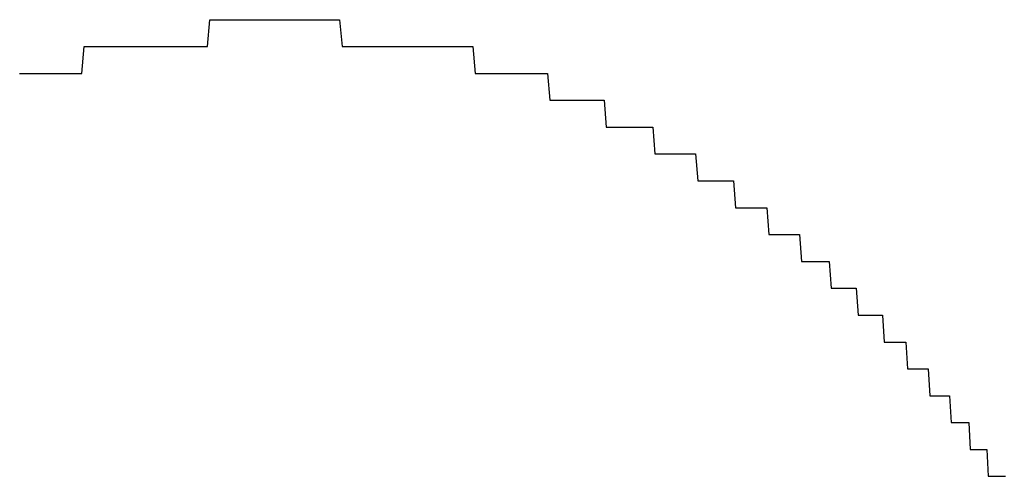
# Model space of a CAD drawing. Extents: x 1107 to 4046, y 937 to 3355.
# Tile 562 of 656: x 2163.579 to 2163.945, y 2702.293 to 2702.463. Entities that reach past the tile are written whole.
import ezdxf

# ---------------------------------------------------------------- set-up
doc = ezdxf.new("R2010")
doc.units = 0
doc.layers.add('KF_VIDA_L___C_REAR', color=7, linetype='CONTINUOUS')

# ---------------------------------------------------------------- blocks, each defined once
blk = doc.blocks.new('KF_VIDA_L___C_REAR')
at = {"layer": 'KF_VIDA_L___C_REAR'}
blk.add_polyline3d([(-23.4001, 1013.23, 0), (-23.3992, 1013.23, 0), (-23.3983, 1013.23, 0), (-23.3974, 1013.23, 0), (-23.3964, 1013.23, 0), (-23.3955, 1013.23, 0), (-23.3946, 1013.23, 0), (-23.3937, 1013.23, 0), (-23.3928, 1013.23, 0), (-23.3918, 1013.23, 0), (-23.3909, 1013.23, 0), (-23.39, 1013.23, 0), (-23.389, 1013.23, 0), (-23.3881, 1013.23, 0), (-23.3872, 1013.23, 0), (-23.3863, 1013.23, 0), (-23.3853, 1013.23, 0), (-23.3844, 1013.23, 0), (-23.3835, 1013.23, 0), (-23.3825, 1013.23, 0), (-23.3816, 1013.23, 0), (-23.3807, 1013.23, 0), (-23.3797, 1013.23, 0), (-23.3788, 1013.23, 0), (-23.3779, 1013.23, 0), (-23.3769, 1013.23, 0), (-23.376, 1013.24, 0), (-23.3751, 1013.24, 0), (-23.3741, 1013.24, 0), (-23.3732, 1013.24, 0), (-23.3722, 1013.24, 0), (-23.3713, 1013.24, 0), (-23.3704, 1013.24, 0), (-23.3694, 1013.24, 0), (-23.3685, 1013.24, 0), (-23.3676, 1013.24, 0), (-23.3666, 1013.24, 0), (-23.3657, 1013.24, 0), (-23.3647, 1013.24, 0), (-23.3638, 1013.24, 0), (-23.3629, 1013.24, 0), (-23.3619, 1013.24, 0), (-23.361, 1013.24, 0), (-23.36, 1013.24, 0), (-23.3591, 1013.24, 0), (-23.3582, 1013.24, 0), (-23.3572, 1013.24, 0), (-23.3563, 1013.24, 0), (-23.3554, 1013.24, 0), (-23.3544, 1013.24, 0), (-23.3535, 1013.24, 0), (-23.3525, 1013.24, 0), (-23.3516, 1013.24, 0), (-23.3507, 1013.24, 0), (-23.3497, 1013.24, 0), (-23.3488, 1013.24, 0), (-23.3479, 1013.24, 0), (-23.3469, 1013.24, 0), (-23.346, 1013.24, 0), (-23.3451, 1013.24, 0), (-23.3441, 1013.24, 0), (-23.3432, 1013.24, 0), (-23.3423, 1013.24, 0), (-23.3413, 1013.24, 0), (-23.3404, 1013.24, 0), (-23.3395, 1013.24, 0), (-23.3386, 1013.24, 0), (-23.3376, 1013.24, 0), (-23.3367, 1013.24, 0), (-23.3358, 1013.24, 0), (-23.3348, 1013.24, 0), (-23.3339, 1013.24, 0), (-23.333, 1013.24, 0), (-23.3321, 1013.24, 0), (-23.3311, 1013.24, 0), (-23.3302, 1013.24, 0), (-23.3293, 1013.25, 0), (-23.3283, 1013.25, 0), (-23.3274, 1013.25, 0), (-23.3264, 1013.25, 0), (-23.3255, 1013.25, 0), (-23.3246, 1013.25, 0), (-23.3236, 1013.25, 0), (-23.3227, 1013.25, 0), (-23.3217, 1013.25, 0), (-23.3208, 1013.25, 0), (-23.3198, 1013.25, 0), (-23.3189, 1013.25, 0), (-23.3179, 1013.25, 0), (-23.317, 1013.25, 0), (-23.316, 1013.25, 0), (-23.315, 1013.25, 0), (-23.3141, 1013.25, 0), (-23.3131, 1013.25, 0), (-23.3122, 1013.25, 0), (-23.3112, 1013.25, 0), (-23.3102, 1013.25, 0), (-23.3093, 1013.25, 0), (-23.3083, 1013.25, 0), (-23.3073, 1013.25, 0), (-23.3064, 1013.25, 0), (-23.3054, 1013.25, 0), (-23.3044, 1013.25, 0), (-23.3035, 1013.25, 0), (-23.3025, 1013.25, 0), (-23.3015, 1013.25, 0), (-23.3006, 1013.25, 0), (-23.2996, 1013.25, 0), (-23.2986, 1013.25, 0), (-23.2976, 1013.25, 0), (-23.2967, 1013.25, 0), (-23.2957, 1013.25, 0), (-23.2947, 1013.25, 0), (-23.2937, 1013.25, 0), (-23.2928, 1013.25, 0), (-23.2918, 1013.25, 0), (-23.2908, 1013.25, 0), (-23.2898, 1013.25, 0), (-23.2889, 1013.25, 0), (-23.2879, 1013.25, 0), (-23.2869, 1013.25, 0), (-23.2859, 1013.25, 0), (-23.285, 1013.25, 0), (-23.284, 1013.25, 0), (-23.283, 1013.25, 0), (-23.282, 1013.25, 0), (-23.281, 1013.25, 0), (-23.2801, 1013.24, 0), (-23.2791, 1013.24, 0), (-23.2781, 1013.24, 0), (-23.2771, 1013.24, 0), (-23.2761, 1013.24, 0), (-23.2752, 1013.24, 0), (-23.2742, 1013.24, 0), (-23.2732, 1013.24, 0), (-23.2722, 1013.24, 0), (-23.2712, 1013.24, 0), (-23.2703, 1013.24, 0), (-23.2693, 1013.24, 0), (-23.2683, 1013.24, 0), (-23.2673, 1013.24, 0), (-23.2663, 1013.24, 0), (-23.2654, 1013.24, 0), (-23.2644, 1013.24, 0), (-23.2634, 1013.24, 0), (-23.2624, 1013.24, 0), (-23.2615, 1013.24, 0), (-23.2605, 1013.24, 0), (-23.2595, 1013.24, 0), (-23.2585, 1013.24, 0), (-23.2575, 1013.24, 0), (-23.2566, 1013.24, 0), (-23.2556, 1013.24, 0), (-23.2546, 1013.24, 0), (-23.2537, 1013.24, 0), (-23.2527, 1013.24, 0), (-23.2517, 1013.24, 0), (-23.2507, 1013.24, 0), (-23.2498, 1013.24, 0), (-23.2488, 1013.24, 0), (-23.2478, 1013.24, 0), (-23.2469, 1013.24, 0), (-23.2459, 1013.24, 0), (-23.2449, 1013.24, 0), (-23.244, 1013.24, 0), (-23.243, 1013.24, 0), (-23.2421, 1013.24, 0), (-23.2411, 1013.24, 0), (-23.2401, 1013.24, 0), (-23.2392, 1013.24, 0), (-23.2382, 1013.24, 0), (-23.2373, 1013.24, 0), (-23.2363, 1013.24, 0), (-23.2353, 1013.24, 0), (-23.2344, 1013.24, 0), (-23.2334, 1013.24, 0), (-23.2325, 1013.24, 0), (-23.2315, 1013.24, 0), (-23.2306, 1013.23, 0), (-23.2296, 1013.23, 0), (-23.2287, 1013.23, 0), (-23.2278, 1013.23, 0), (-23.2268, 1013.23, 0), (-23.2259, 1013.23, 0), (-23.2249, 1013.23, 0), (-23.224, 1013.23, 0), (-23.223, 1013.23, 0), (-23.2221, 1013.23, 0), (-23.2212, 1013.23, 0), (-23.2202, 1013.23, 0), (-23.2193, 1013.23, 0), (-23.2184, 1013.23, 0), (-23.2174, 1013.23, 0), (-23.2165, 1013.23, 0), (-23.2156, 1013.23, 0), (-23.2147, 1013.23, 0), (-23.2137, 1013.23, 0), (-23.2128, 1013.23, 0), (-23.2119, 1013.23, 0), (-23.211, 1013.23, 0), (-23.2101, 1013.23, 0), (-23.2092, 1013.23, 0), (-23.2082, 1013.23, 0), (-23.2073, 1013.23, 0), (-23.2064, 1013.23, 0), (-23.2055, 1013.23, 0), (-23.2046, 1013.23, 0), (-23.2037, 1013.23, 0), (-23.2028, 1013.22, 0), (-23.2019, 1013.22, 0), (-23.201, 1013.22, 0), (-23.2001, 1013.22, 0), (-23.1992, 1013.22, 0), (-23.1983, 1013.22, 0), (-23.1974, 1013.22, 0), (-23.1966, 1013.22, 0), (-23.1957, 1013.22, 0), (-23.1948, 1013.22, 0), (-23.1939, 1013.22, 0), (-23.193, 1013.22, 0), (-23.1921, 1013.22, 0), (-23.1913, 1013.22, 0), (-23.1904, 1013.22, 0), (-23.1895, 1013.22, 0), (-23.1887, 1013.22, 0), (-23.1878, 1013.22, 0), (-23.1869, 1013.22, 0), (-23.1861, 1013.22, 0), (-23.1852, 1013.22, 0), (-23.1844, 1013.22, 0), (-23.1835, 1013.22, 0), (-23.1826, 1013.22, 0), (-23.1818, 1013.21, 0), (-23.1809, 1013.21, 0), (-23.1801, 1013.21, 0), (-23.1793, 1013.21, 0), (-23.1784, 1013.21, 0), (-23.1776, 1013.21, 0), (-23.1768, 1013.21, 0), (-23.1759, 1013.21, 0), (-23.1751, 1013.21, 0), (-23.1743, 1013.21, 0), (-23.1734, 1013.21, 0), (-23.1726, 1013.21, 0), (-23.1718, 1013.21, 0), (-23.171, 1013.21, 0), (-23.1702, 1013.21, 0), (-23.1694, 1013.21, 0), (-23.1686, 1013.21, 0), (-23.1677, 1013.21, 0), (-23.1669, 1013.21, 0), (-23.1661, 1013.21, 0), (-23.1653, 1013.21, 0), (-23.1645, 1013.21, 0), (-23.1637, 1013.2, 0), (-23.163, 1013.2, 0), (-23.1622, 1013.2, 0), (-23.1614, 1013.2, 0), (-23.1606, 1013.2, 0), (-23.1598, 1013.2, 0), (-23.159, 1013.2, 0), (-23.1582, 1013.2, 0), (-23.1574, 1013.2, 0), (-23.1566, 1013.2, 0), (-23.1558, 1013.2, 0), (-23.155, 1013.2, 0), (-23.1542, 1013.2, 0), (-23.1534, 1013.2, 0), (-23.1526, 1013.2, 0), (-23.1518, 1013.2, 0), (-23.151, 1013.2, 0), (-23.1502, 1013.2, 0), (-23.1494, 1013.2, 0), (-23.1486, 1013.2, 0), (-23.1478, 1013.19, 0), (-23.147, 1013.19, 0), (-23.1463, 1013.19, 0), (-23.1455, 1013.19, 0), (-23.1447, 1013.19, 0), (-23.1439, 1013.19, 0), (-23.1431, 1013.19, 0), (-23.1423, 1013.19, 0), (-23.1415, 1013.19, 0), (-23.1407, 1013.19, 0), (-23.1399, 1013.19, 0), (-23.1392, 1013.19, 0), (-23.1384, 1013.19, 0), (-23.1376, 1013.19, 0), (-23.1368, 1013.19, 0), (-23.136, 1013.19, 0), (-23.1352, 1013.19, 0), (-23.1345, 1013.19, 0), (-23.1337, 1013.18, 0), (-23.1329, 1013.18, 0), (-23.1321, 1013.18, 0), (-23.1313, 1013.18, 0), (-23.1306, 1013.18, 0), (-23.1298, 1013.18, 0), (-23.129, 1013.18, 0), (-23.1282, 1013.18, 0), (-23.1275, 1013.18, 0), (-23.1267, 1013.18, 0), (-23.1259, 1013.18, 0), (-23.1251, 1013.18, 0), (-23.1244, 1013.18, 0), (-23.1236, 1013.18, 0), (-23.1228, 1013.18, 0), (-23.1221, 1013.18, 0), (-23.1213, 1013.17, 0), (-23.1205, 1013.17, 0), (-23.1198, 1013.17, 0), (-23.119, 1013.17, 0), (-23.1182, 1013.17, 0), (-23.1175, 1013.17, 0), (-23.1167, 1013.17, 0), (-23.116, 1013.17, 0), (-23.1152, 1013.17, 0), (-23.1145, 1013.17, 0), (-23.1137, 1013.17, 0), (-23.1129, 1013.17, 0), (-23.1122, 1013.17, 0), (-23.1114, 1013.17, 0), (-23.1107, 1013.17, 0), (-23.1099, 1013.17, 0), (-23.1092, 1013.16, 0), (-23.1084, 1013.16, 0), (-23.1077, 1013.16, 0), (-23.107, 1013.16, 0), (-23.1062, 1013.16, 0), (-23.1055, 1013.16, 0), (-23.1047, 1013.16, 0), (-23.104, 1013.16, 0), (-23.1032, 1013.16, 0), (-23.1025, 1013.16, 0), (-23.1018, 1013.16, 0), (-23.101, 1013.16, 0), (-23.1003, 1013.16, 0), (-23.0996, 1013.16, 0), (-23.0989, 1013.16, 0), (-23.0981, 1013.15, 0), (-23.0974, 1013.15, 0), (-23.0967, 1013.15, 0), (-23.096, 1013.15, 0), (-23.0952, 1013.15, 0), (-23.0945, 1013.15, 0), (-23.0938, 1013.15, 0), (-23.0931, 1013.15, 0), (-23.0924, 1013.15, 0), (-23.0916, 1013.15, 0), (-23.0909, 1013.15, 0), (-23.0902, 1013.15, 0), (-23.0895, 1013.15, 0), (-23.0888, 1013.15, 0), (-23.0881, 1013.14, 0), (-23.0874, 1013.14, 0), (-23.0867, 1013.14, 0), (-23.086, 1013.14, 0), (-23.0853, 1013.14, 0), (-23.0846, 1013.14, 0), (-23.0839, 1013.14, 0), (-23.0832, 1013.14, 0), (-23.0825, 1013.14, 0), (-23.0818, 1013.14, 0), (-23.0812, 1013.14, 0), (-23.0805, 1013.14, 0), (-23.0798, 1013.14, 0), (-23.0791, 1013.14, 0), (-23.0784, 1013.13, 0), (-23.0777, 1013.13, 0), (-23.0771, 1013.13, 0), (-23.0764, 1013.13, 0), (-23.0757, 1013.13, 0), (-23.0751, 1013.13, 0), (-23.0744, 1013.13, 0), (-23.0737, 1013.13, 0), (-23.0731, 1013.13, 0), (-23.0724, 1013.13, 0), (-23.0717, 1013.13, 0), (-23.0711, 1013.13, 0), (-23.0704, 1013.13, 0), (-23.0698, 1013.12, 0), (-23.0691, 1013.12, 0), (-23.0685, 1013.12, 0), (-23.0678, 1013.12, 0), (-23.0672, 1013.12, 0), (-23.0665, 1013.12, 0), (-23.0659, 1013.12, 0), (-23.0652, 1013.12, 0), (-23.0646, 1013.12, 0), (-23.064, 1013.12, 0), (-23.0633, 1013.12, 0), (-23.0627, 1013.12, 0), (-23.0621, 1013.12, 0), (-23.0614, 1013.11, 0), (-23.0608, 1013.11, 0), (-23.0602, 1013.11, 0), (-23.0596, 1013.11, 0), (-23.0589, 1013.11, 0), (-23.0583, 1013.11, 0), (-23.0577, 1013.11, 0), (-23.0571, 1013.11, 0), (-23.0565, 1013.11, 0), (-23.0559, 1013.11, 0), (-23.0553, 1013.11, 0), (-23.0547, 1013.11, 0), (-23.0541, 1013.11, 0), (-23.0535, 1013.1, 0), (-23.0529, 1013.1, 0), (-23.0523, 1013.1, 0), (-23.0517, 1013.1, 0), (-23.0511, 1013.1, 0), (-23.0505, 1013.1, 0), (-23.0499, 1013.1, 0), (-23.0493, 1013.1, 0), (-23.0487, 1013.1, 0), (-23.0482, 1013.1, 0), (-23.0476, 1013.1, 0), (-23.047, 1013.1, 0), (-23.0464, 1013.09, 0), (-23.0458, 1013.09, 0), (-23.0453, 1013.09, 0), (-23.0447, 1013.09, 0), (-23.0441, 1013.09, 0), (-23.0436, 1013.09, 0), (-23.043, 1013.09, 0), (-23.0425, 1013.09, 0), (-23.0419, 1013.09, 0), (-23.0414, 1013.09, 0), (-23.0408, 1013.09, 0), (-23.0403, 1013.09, 0), (-23.0397, 1013.08, 0), (-23.0392, 1013.08, 0), (-23.0386, 1013.08, 0), (-23.0381, 1013.08, 0), (-23.0375, 1013.08, 0), (-23.037, 1013.08, 0), (-23.0365, 1013.08, 0), (-23.0359, 1013.08, 0), (-23.0354, 1013.08, 0), (-23.0349, 1013.08, 0), (-23.0344, 1013.08, 0), (-23.0338, 1013.08, 0), (-23.0333, 1013.08, 0)], dxfattribs=at)

msp = doc.modelspace()

# ---------------------------------------------------------------- block references
at = {"layer": 'KF_VIDA_L___C_REAR'}
msp.add_blockref('KF_VIDA_L___C_REAR', (2186.97908, 1689.21316), dxfattribs=at)

doc.saveas('drawing.dxf')
